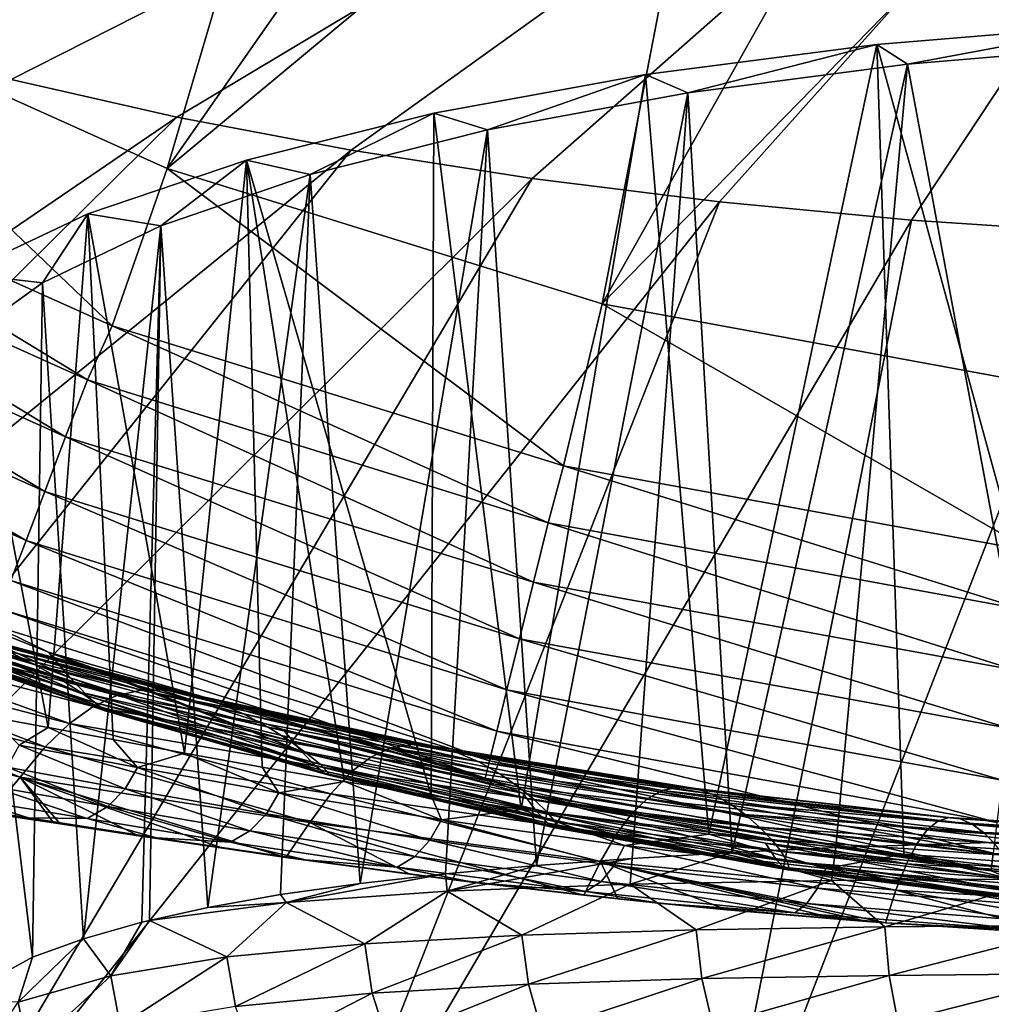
# Model space of a CAD drawing. Header units: metres. Extents: x -90 to 304, y -90 to 74.
# Tile 384 of 570: x 235.47 to 238.43, y 19 to 22. Entities that reach past the tile are written whole.
import ezdxf

# ---------------------------------------------------------------- set-up
doc = ezdxf.new("R2010")
doc.units = ezdxf.units.M
doc.layers.add('solid_21662050_350', color=7, linetype='CONTINUOUS')

msp = doc.modelspace()

# ---------------------------------------------------------------- linework, layer by layer
at = {"layer": 'solid_21662050_350'}
for points in [[(234.968094, 21.946051, 191.984634), (240, 24.126535, 186.507858), (234.521347, 22.085938, 191.596085)], [(235.445862, 21.81847, 192.339005), (240, 24.126535, 186.507858), (234.968094, 21.946051, 191.984634)], [(235.951691, 21.703979, 192.657013), (240, 24.126535, 186.507858), (235.445862, 21.81847, 192.339005)], [(236.482498, 21.603287, 192.936691), (240, 24.126535, 186.507858), (235.951691, 21.703979, 192.657013)], [(237.034973, 21.51701, 193.176346), (240, 24.126535, 186.507858), (236.482498, 21.603287, 192.936691)], [(237.605743, 21.445683, 193.374451), (240, 24.126535, 186.507858), (237.034973, 21.51701, 193.176346)], [(238.191269, 21.389746, 193.529831), (240, 24.126535, 186.507858), (237.605743, 21.445683, 193.374451)], [(238.787949, 21.349541, 193.641495), (240, 24.126535, 186.507858), (238.191269, 21.389746, 193.529831)], [(236.442825, 23.315584, -26.917501), (235.922043, 21.547314, 8.134833), (234.655655, 22.11727, 8.134833)], [(236.442825, 23.315584, -26.917501), (237.013977, 23.109955, -26.917501), (235.922043, 21.547314, 8.134833)], [(237.013977, 23.109955, -26.917501), (237.596909, 22.940596, -26.917501), (235.922043, 21.547314, 8.134833)], [(237.596909, 22.940596, -26.917501), (237.247894, 21.134167, 8.134833), (235.922043, 21.547314, 8.134833)], [(237.596909, 22.940596, -26.917501), (238.189331, 22.808172, -26.917501), (237.247894, 21.134167, 8.134833)], [(238.189331, 22.808172, -26.917501), (238.78891, 22.713211, -26.917501), (237.247894, 21.134167, 8.134833)], [(238.78891, 22.713211, -26.917501), (238.613831, 20.883848, 8.134833), (237.247894, 21.134167, 8.134833)], [(234.655655, 22.11727, 8.134833), (235.753845, 21.06699, 8.134833), (234.444061, 21.653379, 8.134833)], [(234.655655, 22.11727, 8.134833), (235.922043, 21.547314, 8.134833), (235.753845, 21.06699, 8.134833)], [(238.833466, 21.987143, 98.244637), (238.085144, 21.925215, 98.470299), (238.775696, 19.411503, 97.331879)], [(238.179062, 21.865438, 98.688126), (238.085144, 21.925215, 98.470299), (238.833466, 21.987143, 98.244637)], [(238.179062, 21.865438, 98.688126), (238.833466, 21.987143, 98.244637), (238.890335, 21.92469, 98.472214)], [(238.085144, 21.925215, 98.470299), (237.380219, 21.834047, 98.802521), (237.57341, 19.51778, 97.854378)], [(237.509842, 21.778263, 99.005791), (237.380219, 21.834047, 98.802521), (238.085144, 21.925215, 98.470299)], [(237.509842, 21.778263, 99.005791), (238.085144, 21.925215, 98.470299), (238.179062, 21.865438, 98.688126)], [(238.085144, 21.925215, 98.470299), (237.57341, 19.51778, 97.854378), (238.168396, 19.45653, 97.547279)], [(238.085144, 21.925215, 98.470299), (238.168396, 19.45653, 97.547279), (238.775696, 19.411503, 97.331879)], [(238.179062, 21.865438, 98.688126), (238.890335, 21.92469, 98.472214), (238.619873, 19.498159, 97.748863)], [(237.509842, 21.778263, 99.005791), (238.179062, 21.865438, 98.688126), (237.644638, 19.461748, 98.163071)], [(238.179062, 21.865438, 98.688126), (237.960831, 19.476559, 98.000816), (237.644638, 19.461748, 98.163071)], [(238.179062, 21.865438, 98.688126), (238.619873, 19.498159, 97.748863), (237.960831, 19.476559, 98.000816)], [(237.380219, 21.834047, 98.802521), (236.734772, 21.715673, 99.233879), (237.001404, 19.593168, 98.255173)], [(236.898178, 21.665165, 99.417923), (236.734772, 21.715673, 99.233879), (237.380219, 21.834047, 98.802521)], [(236.898178, 21.665165, 99.417923), (237.380219, 21.834047, 98.802521), (237.509842, 21.778263, 99.005791)], [(237.380219, 21.834047, 98.802521), (237.001404, 19.593168, 98.255173), (237.57341, 19.51778, 97.854378)], [(235.951691, 21.703979, 192.657013), (235.445862, 21.81847, 192.339005), (231.847656, 18.905067, 198.677185)], [(236.898178, 21.665165, 99.417923), (237.509842, 21.778263, 99.005791), (237.047653, 19.422461, 98.556557)], [(237.509842, 21.778263, 99.005791), (237.339645, 19.443844, 98.348633), (237.047653, 19.422461, 98.556557)], [(237.509842, 21.778263, 99.005791), (237.644638, 19.461748, 98.163071), (237.339645, 19.443844, 98.348633)], [(235.951691, 21.703979, 192.657013), (231.847656, 18.905067, 198.677185), (232.915543, 18.701227, 199.243378)], [(236.482498, 21.603287, 192.936691), (235.951691, 21.703979, 192.657013), (232.915543, 18.701227, 199.243378)], [(236.734772, 21.715673, 99.233879), (236.163574, 21.572739, 99.75473), (236.726776, 19.634996, 98.491676)], [(236.358246, 21.528736, 99.915077), (236.163574, 21.572739, 99.75473), (236.734772, 21.715673, 99.233879)], [(236.358246, 21.528736, 99.915077), (236.734772, 21.715673, 99.233879), (236.898178, 21.665165, 99.417923)], [(236.734772, 21.715673, 99.233879), (236.726776, 19.634996, 98.491676), (237.001404, 19.593168, 98.255173)], [(235.678543, 20.902775, 8.151209), (234.336502, 21.506258, 8.151209), (234.444061, 21.653379, 8.134833)], [(235.678543, 20.902775, 8.151209), (234.444061, 21.653379, 8.134833), (235.753845, 21.06699, 8.134833)], [(236.358246, 21.528736, 99.915077), (236.898178, 21.665165, 99.417923), (236.510071, 19.367554, 99.034515)], [(236.898178, 21.665165, 99.417923), (236.770538, 19.397165, 98.785652), (236.510071, 19.367554, 99.034515)], [(236.898178, 21.665165, 99.417923), (237.047653, 19.422461, 98.556557), (236.770538, 19.397165, 98.785652)], [(236.482498, 21.603287, 192.936691), (232.915543, 18.701227, 199.243378), (234.027557, 18.52655, 199.728561)], [(237.034973, 21.51701, 193.176346), (236.482498, 21.603287, 192.936691), (234.027557, 18.52655, 199.728561)], [(236.163574, 21.572739, 99.75473), (235.679871, 21.408484, 100.353279), (235.975204, 19.765051, 99.336189)], [(235.902649, 21.372133, 100.485741), (235.679871, 21.408484, 100.353279), (236.163574, 21.572739, 99.75473)], [(235.902649, 21.372133, 100.485741), (236.163574, 21.572739, 99.75473), (236.358246, 21.528736, 99.915077)], [(236.163574, 21.572739, 99.75473), (235.975204, 19.765051, 99.336189), (236.211121, 19.722166, 99.033791)], [(236.163574, 21.572739, 99.75473), (236.211121, 19.722166, 99.033791), (236.462463, 19.678391, 98.751694)], [(236.163574, 21.572739, 99.75473), (236.462463, 19.678391, 98.751694), (236.726776, 19.634996, 98.491676)], [(235.922043, 21.547314, 8.134833), (237.130524, 20.640751, 8.134833), (235.753845, 21.06699, 8.134833)], [(235.902649, 21.372133, 100.485741), (236.358246, 21.528736, 99.915077), (236.0457, 19.293816, 99.584869)], [(235.922043, 21.547314, 8.134833), (237.247894, 21.134167, 8.134833), (237.130524, 20.640751, 8.134833)], [(236.358246, 21.528736, 99.915077), (236.267929, 19.333233, 99.301529), (236.0457, 19.293816, 99.584869)], [(236.358246, 21.528736, 99.915077), (236.510071, 19.367554, 99.034515), (236.267929, 19.333233, 99.301529)], [(237.034973, 21.51701, 193.176346), (234.027557, 18.52655, 199.728561), (235.176788, 18.382124, 200.129715)], [(235.612335, 20.729338, 8.204169), (234.249512, 21.342251, 8.204169), (234.336502, 21.506258, 8.151209)], [(235.612335, 20.729338, 8.204169), (234.336502, 21.506258, 8.151209), (235.678543, 20.902775, 8.151209)], [(237.605743, 21.445683, 193.374451), (237.034973, 21.51701, 193.176346), (235.176788, 18.382124, 200.129715)], [(237.605743, 21.445683, 193.374451), (235.176788, 18.382124, 200.129715), (236.356049, 18.268848, 200.444351)], [(238.191269, 21.389746, 193.529831), (237.605743, 21.445683, 193.374451), (236.356049, 18.268848, 200.444351)], [(235.679871, 21.408484, 100.353279), (235.294891, 21.226646, 101.015892), (235.558838, 19.843107, 99.992172)], [(235.542038, 21.198984, 101.116692), (235.294891, 21.226646, 101.015892), (235.679871, 21.408484, 100.353279)], [(235.542038, 21.198984, 101.116692), (235.679871, 21.408484, 100.353279), (235.902649, 21.372133, 100.485741)], [(235.679871, 21.408484, 100.353279), (235.558838, 19.843107, 99.992172), (235.75705, 19.805794, 99.656593)], [(235.679871, 21.408484, 100.353279), (235.75705, 19.805794, 99.656593), (235.975204, 19.765051, 99.336189)], [(238.191269, 21.389746, 193.529831), (236.356049, 18.268848, 200.444351), (237.558014, 18.187429, 200.670502)], [(238.787949, 21.349541, 193.641495), (238.191269, 21.389746, 193.529831), (237.558014, 18.187429, 200.670502)], [(235.542038, 21.198984, 101.116692), (235.902649, 21.372133, 100.485741), (235.666321, 19.198526, 100.192467)], [(235.902649, 21.372133, 100.485741), (235.844772, 19.248983, 99.88253), (235.666321, 19.198526, 100.192467)], [(235.902649, 21.372133, 100.485741), (235.868149, 19.254768, 99.845428), (235.844772, 19.248983, 99.88253)], [(235.902649, 21.372133, 100.485741), (236.0457, 19.293816, 99.584869), (235.868149, 19.254768, 99.845428)], [(238.787949, 21.349541, 193.641495), (237.558014, 18.187429, 200.670502), (238.775192, 18.138374, 200.806763)], [(235.548569, 20.562342, 8.296158), (234.165741, 21.184338, 8.296158), (234.249512, 21.342251, 8.204169)], [(235.548569, 20.562342, 8.296158), (234.249512, 21.342251, 8.204169), (235.612335, 20.729338, 8.204169)], [(235.284821, 21.013298, 101.793335), (235.294891, 21.226646, 101.015892), (235.542038, 21.198984, 101.116692)], [(235.294891, 21.226646, 101.015892), (235.382324, 19.875771, 100.339798), (235.558838, 19.843107, 99.992172)], [(235.284821, 21.013298, 101.793335), (235.542038, 21.198984, 101.116692), (235.511292, 19.142267, 100.512573)], [(235.542038, 21.198984, 101.116692), (235.666321, 19.198526, 100.192467), (235.511292, 19.142267, 100.512573)], [(235.491592, 20.413063, 8.425043), (234.090881, 21.043173, 8.425043), (234.165741, 21.184338, 8.296158)], [(235.491592, 20.413063, 8.425043), (234.165741, 21.184338, 8.296158), (235.548569, 20.562342, 8.296158)], [(237.247894, 21.134167, 8.134833), (238.558701, 20.38044, 8.134833), (237.130524, 20.640751, 8.134833)], [(237.247894, 21.134167, 8.134833), (238.613831, 20.883848, 8.134833), (238.558701, 20.38044, 8.134833)], [(237.083908, 20.466616, 8.151209), (235.678543, 20.902775, 8.151209), (235.753845, 21.06699, 8.134833)], [(237.083908, 20.466616, 8.151209), (235.753845, 21.06699, 8.134833), (237.130524, 20.640751, 8.134833)], [(235.445221, 20.2915, 8.583852), (234.090881, 21.043173, 8.425043), (235.491592, 20.413063, 8.425043)], [(235.284821, 21.013298, 101.793335), (235.511292, 19.142267, 100.512573), (235.2742, 19.012121, 101.175255)], [(237.039276, 20.286411, 8.204169), (235.612335, 20.729338, 8.204169), (235.678543, 20.902775, 8.151209)], [(237.039276, 20.286411, 8.204169), (235.678543, 20.902775, 8.151209), (237.083908, 20.466616, 8.151209)], [(236.996307, 20.1129, 8.296158), (235.548569, 20.562342, 8.296158), (235.612335, 20.729338, 8.204169)], [(236.996307, 20.1129, 8.296158), (235.612335, 20.729338, 8.204169), (237.039276, 20.286411, 8.204169)], [(238.531433, 20.202194, 8.151209), (237.083908, 20.466616, 8.151209), (237.130524, 20.640751, 8.134833)], [(238.531433, 20.202194, 8.151209), (237.130524, 20.640751, 8.134833), (238.558701, 20.38044, 8.134833)], [(236.957901, 19.9578, 8.425043), (235.491592, 20.413063, 8.425043), (235.548569, 20.562342, 8.296158)], [(236.957901, 19.9578, 8.425043), (235.548569, 20.562342, 8.296158), (236.996307, 20.1129, 8.296158)], [(238.508881, 20.017923, 8.204169), (237.039276, 20.286411, 8.204169), (237.083908, 20.466616, 8.151209)], [(238.508881, 20.017923, 8.204169), (237.083908, 20.466616, 8.151209), (238.531433, 20.202194, 8.151209)], [(236.926651, 19.831503, 8.583852), (235.445221, 20.2915, 8.583852), (235.491592, 20.413063, 8.425043)], [(236.926651, 19.831503, 8.583852), (235.491592, 20.413063, 8.425043), (236.957901, 19.9578, 8.425043)], [(234.858673, 20.349985, 9.125804), (235.560043, 20.072575, 9.126214), (235.626129, 19.994043, 16.070679)], [(234.936737, 20.256451, 16.174911), (234.858673, 20.349985, 9.125804), (235.626129, 19.994043, 16.070679)], [(235.392532, 20.153486, 8.947236), (235.560043, 20.072575, 9.126214), (234.858673, 20.349985, 9.125804)], [(234.816681, 20.263575, 62.256886), (235.519196, 20.034054, 61.612759), (235.434189, 20.076385, 66.18718)], [(234.816681, 20.263575, 62.256886), (234.904236, 20.217306, 57.393398), (235.519196, 20.034054, 61.612759)], [(236.904236, 19.740879, 8.761939), (235.411957, 20.204273, 8.761939), (235.445221, 20.2915, 8.583852)], [(236.904236, 19.740879, 8.761939), (235.445221, 20.2915, 8.583852), (236.926651, 19.831503, 8.583852)], [(238.487167, 19.840492, 8.296158), (236.996307, 20.1129, 8.296158), (237.039276, 20.286411, 8.204169)], [(238.487167, 19.840492, 8.296158), (237.039276, 20.286411, 8.204169), (238.508881, 20.017923, 8.204169)], [(234.936737, 20.256451, 16.174911), (235.626129, 19.994043, 16.070679), (235.678497, 19.939463, 22.703989)], [(234.999146, 20.189026, 22.903961), (234.936737, 20.256451, 16.174911), (235.678497, 19.939463, 22.703989)], [(234.904236, 20.217306, 57.393398), (235.594727, 19.990814, 56.788116), (235.519196, 20.034054, 61.612759)], [(234.904236, 20.217306, 57.393398), (234.976929, 20.175463, 52.276276), (235.594727, 19.990814, 56.788116)], [(235.411957, 20.204273, 8.761939), (236.891144, 19.688105, 8.947236), (235.392532, 20.153486, 8.947236)], [(236.904236, 19.740879, 8.761939), (236.891144, 19.688105, 8.947236), (235.411957, 20.204273, 8.761939)], [(234.976929, 20.175463, 52.276276), (235.657257, 19.950867, 51.717182), (235.594727, 19.990814, 56.788116)], [(234.976929, 20.175463, 52.276276), (235.030487, 20.142914, 46.909908), (235.657257, 19.950867, 51.717182)], [(234.999146, 20.189026, 22.903961), (235.678497, 19.939463, 22.703989), (235.714798, 19.906549, 29.032614)], [(235.042679, 20.145704, 29.320248), (234.999146, 20.189026, 22.903961), (235.714798, 19.906549, 29.032614)], [(235.696075, 19.906694, 88.369606), (234.89769, 20.117016, 88.672379), (234.982132, 20.149185, 85.465347)], [(235.768402, 19.940464, 85.174461), (234.982132, 20.149185, 85.465347), (235.067947, 20.163525, 82.063179)], [(235.768402, 19.940464, 85.174461), (235.696075, 19.906694, 88.369606), (234.982132, 20.149185, 85.465347)], [(235.030487, 20.142914, 46.909908), (235.703262, 19.91851, 46.405334), (235.657257, 19.950867, 51.717182)], [(235.030487, 20.142914, 46.909908), (235.060669, 20.124527, 41.298679), (235.703262, 19.91851, 46.405334)], [(235.042679, 20.145704, 29.320248), (235.714798, 19.906549, 29.032614), (235.732513, 19.893333, 35.074635)], [(235.064194, 20.124722, 35.442593), (235.042679, 20.145704, 29.320248), (235.732513, 19.893333, 35.074635)], [(235.842148, 19.95702, 81.783936), (235.067947, 20.163525, 82.063179), (235.156891, 20.161089, 78.446472)], [(235.842148, 19.95702, 81.783936), (235.768402, 19.940464, 85.174461), (235.067947, 20.163525, 82.063179)], [(235.918732, 19.95739, 78.178108), (235.156891, 20.161089, 78.446472), (235.249573, 20.143503, 74.599068)], [(235.918732, 19.95739, 78.178108), (235.842148, 19.95702, 81.783936), (235.156891, 20.161089, 78.446472)], [(235.998367, 19.94319, 74.341156), (235.249573, 20.143503, 74.599068), (235.343155, 20.114069, 70.51429)], [(235.998367, 19.94319, 74.341156), (235.918732, 19.95739, 78.178108), (235.249573, 20.143503, 74.599068)], [(235.392532, 20.153486, 8.947236), (236.891144, 19.688105, 8.947236), (235.560043, 20.072575, 9.126214)], [(235.623795, 19.854681, 91.389275), (234.812866, 20.065964, 91.70369), (234.89769, 20.117016, 88.672379)], [(235.696075, 19.906694, 88.369606), (235.623795, 19.854681, 91.389275), (234.89769, 20.117016, 88.672379)], [(235.060669, 20.124527, 41.298679), (235.064194, 20.124722, 35.442593), (235.729172, 19.898045, 40.857948)], [(235.060669, 20.124527, 41.298679), (235.729172, 19.898045, 40.857948), (235.703262, 19.91851, 46.405334)], [(235.064194, 20.124722, 35.442593), (235.732513, 19.893333, 35.074635), (235.729172, 19.898045, 40.857948)], [(236.078613, 19.917421, 70.26693), (235.343155, 20.114069, 70.51429), (235.434189, 20.076385, 66.18718)], [(236.078613, 19.917421, 70.26693), (235.998367, 19.94319, 74.341156), (235.343155, 20.114069, 70.51429)], [(238.467758, 19.681892, 8.425043), (236.957901, 19.9578, 8.425043), (236.996307, 20.1129, 8.296158)], [(238.467758, 19.681892, 8.425043), (236.996307, 20.1129, 8.296158), (238.487167, 19.840492, 8.296158)], [(235.55011, 19.783403, 94.25325), (234.725876, 19.994984, 94.578476), (234.812866, 20.065964, 91.70369)], [(235.623795, 19.854681, 91.389275), (235.55011, 19.783403, 94.25325), (234.812866, 20.065964, 91.70369)], [(236.156586, 19.883286, 65.950668), (235.434189, 20.076385, 66.18718), (235.519196, 20.034054, 61.612759)], [(236.156586, 19.883286, 65.950668), (236.078613, 19.917421, 70.26693), (235.434189, 20.076385, 66.18718)], [(236.330811, 19.770624, 16.034306), (235.626129, 19.994043, 16.070679), (235.560043, 20.072575, 9.126214)], [(235.709518, 20.019489, 9.126308), (236.330811, 19.770624, 16.034306), (235.560043, 20.072575, 9.126214)], [(236.891144, 19.688105, 8.947236), (235.709518, 20.019489, 9.126308), (235.560043, 20.072575, 9.126214)], [(236.229401, 19.843987, 61.387611), (235.519196, 20.034054, 61.612759), (235.594727, 19.990814, 56.788116)], [(236.229401, 19.843987, 61.387611), (236.156586, 19.883286, 65.950668), (235.519196, 20.034054, 61.612759)], [(235.473587, 19.691904, 96.978233), (234.634827, 19.903131, 97.312737), (234.725876, 19.994984, 94.578476)], [(235.55011, 19.783403, 94.25325), (235.473587, 19.691904, 96.978233), (234.725876, 19.994984, 94.578476)], [(236.373154, 19.727142, 22.633539), (235.678497, 19.939463, 22.703989), (235.626129, 19.994043, 16.070679)], [(236.330811, 19.770624, 16.034306), (236.373154, 19.727142, 22.633539), (235.626129, 19.994043, 16.070679)], [(235.709518, 20.019489, 9.126308), (236.275146, 19.836935, 9.12668), (236.330811, 19.770624, 16.034306)], [(236.891144, 19.688105, 8.947236), (236.275146, 19.836935, 9.12668), (235.709518, 20.019489, 9.126308)], [(236.294174, 19.802887, 56.5755), (235.594727, 19.990814, 56.788116), (235.657257, 19.950867, 51.717182)], [(236.294174, 19.802887, 56.5755), (236.229401, 19.843987, 61.387611), (235.594727, 19.990814, 56.788116)], [(236.347992, 19.763821, 51.519333), (235.657257, 19.950867, 51.717182), (235.703262, 19.91851, 46.405334)], [(236.347992, 19.763821, 51.519333), (236.294174, 19.802887, 56.5755), (235.657257, 19.950867, 51.717182)], [(236.401993, 19.703543, 28.930393), (235.714798, 19.906549, 29.032614), (235.678497, 19.939463, 22.703989)], [(236.373154, 19.727142, 22.633539), (236.401993, 19.703543, 28.930393), (235.678497, 19.939463, 22.703989)], [(236.543228, 19.752708, 86.645233), (235.696075, 19.906694, 88.369606), (235.768402, 19.940464, 85.174461)], [(236.605286, 19.780693, 83.251228), (235.768402, 19.940464, 85.174461), (235.842148, 19.95702, 81.783936)], [(236.605286, 19.780693, 83.251228), (236.543228, 19.752708, 86.645233), (235.768402, 19.940464, 85.174461)], [(236.669388, 19.791327, 79.636444), (235.842148, 19.95702, 81.783936), (235.918732, 19.95739, 78.178108)], [(236.669388, 19.791327, 79.636444), (236.605286, 19.780693, 83.251228), (235.842148, 19.95702, 81.783936)], [(236.736404, 19.785889, 75.779724), (235.918732, 19.95739, 78.178108), (235.998367, 19.94319, 74.341156)], [(236.736404, 19.785889, 75.779724), (236.669388, 19.791327, 79.636444), (235.918732, 19.95739, 78.178108)], [(236.804871, 19.76696, 71.670868), (235.998367, 19.94319, 74.341156), (236.078613, 19.917421, 70.26693)], [(236.804871, 19.76696, 71.670868), (236.736404, 19.785889, 75.779724), (235.998367, 19.94319, 74.341156)], [(238.451965, 19.55275, 8.583852), (236.926651, 19.831503, 8.583852), (236.957901, 19.9578, 8.425043)], [(238.451965, 19.55275, 8.583852), (236.957901, 19.9578, 8.425043), (238.467758, 19.681892, 8.425043)], [(235.473587, 19.691904, 96.978233), (235.382095, 19.582195, 99.571823), (234.634827, 19.903131, 97.312737)], [(236.481995, 19.706251, 89.841034), (235.623795, 19.854681, 91.389275), (235.696075, 19.906694, 88.369606)], [(236.543228, 19.752708, 86.645233), (236.481995, 19.706251, 89.841034), (235.696075, 19.906694, 88.369606)], [(236.387909, 19.730707, 46.225422), (235.703262, 19.91851, 46.405334), (235.729172, 19.898045, 40.857948)], [(236.387909, 19.730707, 46.225422), (236.347992, 19.763821, 51.519333), (235.703262, 19.91851, 46.405334)], [(236.415283, 19.697651, 34.942993), (235.732513, 19.893333, 35.074635), (235.714798, 19.906549, 29.032614)], [(236.401993, 19.703543, 28.930393), (236.415283, 19.697651, 34.942993), (235.714798, 19.906549, 29.032614)], [(236.872253, 19.73772, 67.304741), (236.078613, 19.917421, 70.26693), (236.156586, 19.883286, 65.950668)], [(236.872253, 19.73772, 67.304741), (236.804871, 19.76696, 71.670868), (236.078613, 19.917421, 70.26693)], [(235.470917, 19.788492, 100.114853), (235.558838, 19.843107, 99.992172), (235.382324, 19.875771, 100.339798)], [(236.411011, 19.707464, 40.700066), (235.729172, 19.898045, 40.857948), (235.732513, 19.893333, 35.074635)], [(236.411011, 19.707464, 40.700066), (236.387909, 19.730707, 46.225422), (235.729172, 19.898045, 40.857948)], [(236.415283, 19.697651, 34.942993), (236.411011, 19.707464, 40.700066), (235.732513, 19.893333, 35.074635)], [(236.936035, 19.701355, 62.676262), (236.156586, 19.883286, 65.950668), (236.229401, 19.843987, 61.387611)], [(236.936035, 19.701355, 62.676262), (236.872253, 19.73772, 67.304741), (236.156586, 19.883286, 65.950668)], [(235.470917, 19.788492, 100.114853), (235.831757, 19.721197, 99.501587), (235.558838, 19.843107, 99.992172)], [(236.42041, 19.640205, 92.861191), (235.55011, 19.783403, 94.25325), (235.623795, 19.854681, 91.389275)], [(235.831757, 19.721197, 99.501587), (235.75705, 19.805794, 99.656593), (235.558838, 19.843107, 99.992172)], [(236.481995, 19.706251, 89.841034), (236.42041, 19.640205, 92.861191), (235.623795, 19.854681, 91.389275)], [(236.993622, 19.661123, 57.781593), (236.229401, 19.843987, 61.387611), (236.294174, 19.802887, 56.5755)], [(236.993622, 19.661123, 57.781593), (236.936035, 19.701355, 62.676262), (236.229401, 19.843987, 61.387611)], [(237.005951, 19.642254, 9.127169), (236.330811, 19.770624, 16.034306), (236.275146, 19.836935, 9.12668)], [(236.891144, 19.688105, 8.947236), (237.005951, 19.642254, 9.127169), (236.275146, 19.836935, 9.12668)], [(238.440628, 19.460083, 8.761939), (236.904236, 19.740879, 8.761939), (236.926651, 19.831503, 8.583852)], [(238.440628, 19.460083, 8.761939), (236.926651, 19.831503, 8.583852), (238.451965, 19.55275, 8.583852)], [(235.433945, 19.721943, 100.100525), (235.794037, 19.656244, 99.48262), (235.470917, 19.788492, 100.114853)], [(235.794037, 19.656244, 99.48262), (235.831757, 19.721197, 99.501587), (235.470917, 19.788492, 100.114853)], [(236.357254, 19.553476, 95.726929), (235.473587, 19.691904, 96.978233), (235.55011, 19.783403, 94.25325)], [(236.42041, 19.640205, 92.861191), (236.357254, 19.553476, 95.726929), (235.55011, 19.783403, 94.25325)], [(235.831757, 19.721197, 99.501587), (235.975204, 19.765051, 99.336189), (235.75705, 19.805794, 99.656593)], [(237.04248, 19.620811, 52.625217), (236.294174, 19.802887, 56.5755), (236.347992, 19.763821, 51.519333)], [(237.04248, 19.620811, 52.625217), (236.993622, 19.661123, 57.781593), (236.294174, 19.802887, 56.5755)], [(237.431564, 19.650812, 82.57473), (236.605286, 19.780693, 83.251228), (236.669388, 19.791327, 79.636444)], [(237.48085, 19.66118, 78.97226), (236.669388, 19.791327, 79.636444), (236.736404, 19.785889, 75.779724)], [(237.48085, 19.66118, 78.97226), (237.431564, 19.650812, 82.57473), (236.669388, 19.791327, 79.636444)], [(237.532318, 19.656441, 75.130119), (236.736404, 19.785889, 75.779724), (236.804871, 19.76696, 71.670868)], [(237.532318, 19.656441, 75.130119), (237.48085, 19.66118, 78.97226), (236.736404, 19.785889, 75.779724)], [(235.831757, 19.721197, 99.501587), (236.262039, 19.643438, 98.935753), (235.975204, 19.765051, 99.336189)], [(236.262039, 19.643438, 98.935753), (236.211121, 19.722166, 99.033791), (235.975204, 19.765051, 99.336189)], [(237.049362, 19.585663, 16.241724), (236.373154, 19.727142, 22.633539), (236.330811, 19.770624, 16.034306)], [(237.005951, 19.642254, 9.127169), (237.049362, 19.585663, 16.241724), (236.330811, 19.770624, 16.034306)], [(237.080002, 19.584412, 47.21497), (236.347992, 19.763821, 51.519333), (236.387909, 19.730707, 46.225422)], [(237.080002, 19.584412, 47.21497), (237.04248, 19.620811, 52.625217), (236.347992, 19.763821, 51.519333)], [(237.337372, 19.57971, 89.141884), (236.481995, 19.706251, 89.841034), (236.543228, 19.752708, 86.645233)], [(237.384003, 19.624012, 85.957184), (236.543228, 19.752708, 86.645233), (236.605286, 19.780693, 83.251228)], [(237.384003, 19.624012, 85.957184), (237.337372, 19.57971, 89.141884), (236.543228, 19.752708, 86.645233)], [(237.431564, 19.650812, 82.57473), (237.384003, 19.624012, 85.957184), (236.605286, 19.780693, 83.251228)], [(237.584595, 19.639069, 71.040253), (236.804871, 19.76696, 71.670868), (236.872253, 19.73772, 67.304741)], [(237.584595, 19.639069, 71.040253), (237.532318, 19.656441, 75.130119), (236.804871, 19.76696, 71.670868)], [(237.082352, 19.551504, 23.028332), (236.401993, 19.703543, 28.930393), (236.373154, 19.727142, 22.633539)], [(237.049362, 19.585663, 16.241724), (237.082352, 19.551504, 23.028332), (236.373154, 19.727142, 22.633539)], [(237.103607, 19.555916, 41.558701), (236.387909, 19.730707, 46.225422), (236.411011, 19.707464, 40.700066)], [(237.103607, 19.555916, 41.558701), (237.080002, 19.584412, 47.21497), (236.387909, 19.730707, 46.225422)], [(237.635864, 19.611872, 66.697853), (236.872253, 19.73772, 67.304741), (236.936035, 19.701355, 62.676262)], [(237.635864, 19.611872, 66.697853), (237.584595, 19.639069, 71.040253), (236.872253, 19.73772, 67.304741)], [(236.904236, 19.740879, 8.761939), (238.434021, 19.406115, 8.947236), (236.891144, 19.688105, 8.947236)], [(238.440628, 19.460083, 8.761939), (238.434021, 19.406115, 8.947236), (236.904236, 19.740879, 8.761939)], [(235.380142, 19.665026, 100.076683), (235.741165, 19.601616, 99.452232), (235.433945, 19.721943, 100.100525)], [(235.741165, 19.601616, 99.452232), (235.794037, 19.656244, 99.48262), (235.433945, 19.721943, 100.100525)], [(235.794037, 19.656244, 99.48262), (236.224854, 19.580004, 98.911377), (235.831757, 19.721197, 99.501587)], [(236.224854, 19.580004, 98.911377), (236.262039, 19.643438, 98.935753), (235.831757, 19.721197, 99.501587)], [(236.262039, 19.643438, 98.935753), (236.462463, 19.678391, 98.751694), (236.211121, 19.722166, 99.033791)], [(237.103546, 19.53686, 29.493637), (236.415283, 19.697651, 34.942993), (236.401993, 19.703543, 28.930393)], [(237.082352, 19.551504, 23.028332), (237.103546, 19.53686, 29.493637), (236.401993, 19.703543, 28.930393)], [(237.111206, 19.539139, 35.659489), (236.411011, 19.707464, 40.700066), (236.415283, 19.697651, 34.942993)], [(237.111206, 19.539139, 35.659489), (237.103607, 19.555916, 41.558701), (236.411011, 19.707464, 40.700066)], [(237.103546, 19.53686, 29.493637), (237.111206, 19.539139, 35.659489), (236.415283, 19.697651, 34.942993)], [(237.290802, 19.516844, 92.15107), (236.42041, 19.640205, 92.861191), (236.481995, 19.706251, 89.841034)], [(237.337372, 19.57971, 89.141884), (237.290802, 19.516844, 92.15107), (236.481995, 19.706251, 89.841034)], [(237.684265, 19.577646, 62.098133), (236.936035, 19.701355, 62.676262), (236.993622, 19.661123, 57.781593)], [(237.684265, 19.577646, 62.098133), (237.635864, 19.611872, 66.697853), (236.936035, 19.701355, 62.676262)], [(235.380142, 19.665026, 100.076683), (235.313797, 19.625511, 100.044998), (235.677521, 19.564896, 99.412636)], [(235.380142, 19.665026, 100.076683), (235.677521, 19.564896, 99.412636), (235.741165, 19.601616, 99.452232)], [(235.575439, 19.552542, 99.280998), (235.382095, 19.582195, 99.571823), (235.473587, 19.691904, 96.978233)], [(235.595947, 19.549389, 99.252106), (235.575439, 19.552542, 99.280998), (235.473587, 19.691904, 96.978233)], [(235.834488, 19.512922, 98.939316), (235.595947, 19.549389, 99.252106), (235.473587, 19.691904, 96.978233)], [(236.091827, 19.474539, 98.643295), (235.834488, 19.512922, 98.939316), (235.473587, 19.691904, 96.978233)], [(236.2836, 19.446917, 98.446037), (236.091827, 19.474539, 98.643295), (235.473587, 19.691904, 96.978233)], [(236.357254, 19.553476, 95.726929), (236.2836, 19.446917, 98.446037), (235.473587, 19.691904, 96.978233)], [(236.262039, 19.643438, 98.935753), (236.758362, 19.561777, 98.426949), (236.462463, 19.678391, 98.751694)], [(236.758362, 19.561777, 98.426949), (236.726776, 19.634996, 98.491676), (236.462463, 19.678391, 98.751694)], [(236.891144, 19.688105, 8.947236), (238.434021, 19.406115, 8.947236), (237.005951, 19.642254, 9.127169)], [(235.741165, 19.601616, 99.452232), (236.174377, 19.527519, 98.873947), (235.794037, 19.656244, 99.48262)], [(236.174377, 19.527519, 98.873947), (236.224854, 19.580004, 98.911377), (235.794037, 19.656244, 99.48262)], [(236.224854, 19.580004, 98.911377), (236.723251, 19.499714, 98.396667), (236.262039, 19.643438, 98.935753)], [(236.723251, 19.499714, 98.396667), (236.758362, 19.561777, 98.426949), (236.262039, 19.643438, 98.935753)], [(237.2435, 19.434351, 95.006371), (236.357254, 19.553476, 95.726929), (236.42041, 19.640205, 92.861191)], [(237.290802, 19.516844, 92.15107), (237.2435, 19.434351, 95.006371), (236.42041, 19.640205, 92.861191)], [(236.758362, 19.561777, 98.426949), (237.001404, 19.593168, 98.255173), (236.726776, 19.634996, 98.491676)], [(237.727936, 19.539314, 57.238194), (236.993622, 19.661123, 57.781593), (237.04248, 19.620811, 52.625217)], [(237.727936, 19.539314, 57.238194), (237.684265, 19.577646, 62.098133), (236.993622, 19.661123, 57.781593)], [(237.776428, 19.44319, 16.148148), (237.049362, 19.585663, 16.241724), (237.005951, 19.642254, 9.127169)], [(237.746063, 19.49025, 9.127632), (237.776428, 19.44319, 16.148148), (237.005951, 19.642254, 9.127169)], [(237.107529, 19.618746, 9.127235), (237.746063, 19.49025, 9.127632), (237.005951, 19.642254, 9.127169)], [(238.434021, 19.406115, 8.947236), (237.107529, 19.618746, 9.127235), (237.005951, 19.642254, 9.127169)], [(238.238892, 19.531319, 85.509697), (237.384003, 19.624012, 85.957184), (237.431564, 19.650812, 82.57473)], [(238.271332, 19.557747, 82.13517), (237.431564, 19.650812, 82.57473), (237.48085, 19.66118, 78.97226)], [(238.271332, 19.557747, 82.13517), (238.238892, 19.531319, 85.509697), (237.431564, 19.650812, 82.57473)], [(238.305054, 19.568346, 78.541023), (237.48085, 19.66118, 78.97226), (237.532318, 19.656441, 75.130119)], [(238.305054, 19.568346, 78.541023), (238.271332, 19.557747, 82.13517), (237.48085, 19.66118, 78.97226)], [(238.340195, 19.564466, 74.708801), (237.532318, 19.656441, 75.130119), (237.584595, 19.639069, 71.040253)], [(238.340195, 19.564466, 74.708801), (238.305054, 19.568346, 78.541023), (237.532318, 19.656441, 75.130119)], [(238.375809, 19.548452, 70.631615), (237.584595, 19.639069, 71.040253), (237.635864, 19.611872, 66.697853)], [(238.375809, 19.548452, 70.631615), (238.340195, 19.564466, 74.708801), (237.584595, 19.639069, 71.040253)], [(235.313797, 19.625511, 100.044998), (235.174835, 19.617987, 100.148705), (235.49942, 19.567764, 99.543686)], [(235.49942, 19.567764, 99.543686), (235.174835, 19.617987, 100.148705), (235.261734, 19.599026, 99.803337)], [(235.677521, 19.564896, 99.412636), (235.313797, 19.625511, 100.044998), (235.49942, 19.567764, 99.543686)], [(237.76503, 19.500324, 52.123833), (237.04248, 19.620811, 52.625217), (237.080002, 19.584412, 47.21497)], [(237.76503, 19.500324, 52.123833), (237.727936, 19.539314, 57.238194), (237.04248, 19.620811, 52.625217)], [(238.434021, 19.406115, 8.947236), (237.746063, 19.49025, 9.127632), (237.107529, 19.618746, 9.127235)], [(238.207184, 19.488026, 88.686691), (237.337372, 19.57971, 89.141884), (237.384003, 19.624012, 85.957184)], [(238.238892, 19.531319, 85.509697), (238.207184, 19.488026, 88.686691), (237.384003, 19.624012, 85.957184)], [(238.41066, 19.522844, 66.304848), (237.635864, 19.611872, 66.697853), (237.684265, 19.577646, 62.098133)], [(238.41066, 19.522844, 66.304848), (238.375809, 19.548452, 70.631615), (237.635864, 19.611872, 66.697853)], [(235.261734, 19.599026, 99.803337), (235.382095, 19.582195, 99.571823), (235.575439, 19.552542, 99.280998)], [(235.49942, 19.567764, 99.543686), (235.261734, 19.599026, 99.803337), (235.575439, 19.552542, 99.280998)], [(235.741165, 19.601616, 99.452232), (235.677521, 19.564896, 99.412636), (236.114944, 19.493389, 98.826309)], [(235.741165, 19.601616, 99.452232), (236.114944, 19.493389, 98.826309), (236.174377, 19.527519, 98.873947)], [(236.174377, 19.527519, 98.873947), (236.67688, 19.449154, 98.35199), (236.224854, 19.580004, 98.911377)], [(236.67688, 19.449154, 98.35199), (236.723251, 19.499714, 98.396667), (236.224854, 19.580004, 98.911377)], [(236.758362, 19.561777, 98.426949), (237.316345, 19.48288, 97.986031), (237.001404, 19.593168, 98.255173)], [(237.316345, 19.48288, 97.986031), (237.57341, 19.51778, 97.854378), (237.001404, 19.593168, 98.255173)], [(237.799561, 19.41687, 22.849073), (237.082352, 19.551504, 23.028332), (237.049362, 19.585663, 16.241724)], [(237.776428, 19.44319, 16.148148), (237.799561, 19.41687, 22.849073), (237.049362, 19.585663, 16.241724)], [(237.793671, 19.464279, 46.763309), (237.080002, 19.584412, 47.21497), (237.103607, 19.555916, 41.558701)], [(237.793671, 19.464279, 46.763309), (237.76503, 19.500324, 52.123833), (237.080002, 19.584412, 47.21497)], [(238.17572, 19.426836, 91.68824), (237.290802, 19.516844, 92.15107), (237.337372, 19.57971, 89.141884)], [(238.207184, 19.488026, 88.686691), (238.17572, 19.426836, 91.68824), (237.337372, 19.57971, 89.141884)], [(238.443558, 19.490187, 61.7239), (237.684265, 19.577646, 62.098133), (237.727936, 19.539314, 57.238194)], [(238.443558, 19.490187, 61.7239), (238.41066, 19.522844, 66.304848), (237.684265, 19.577646, 62.098133)], [(235.49942, 19.567764, 99.543686), (235.575439, 19.552542, 99.280998), (235.595947, 19.549389, 99.252106)], [(235.49942, 19.567764, 99.543686), (235.595947, 19.549389, 99.252106), (235.834488, 19.512922, 98.939316)], [(235.889603, 19.506432, 98.976212), (235.49942, 19.567764, 99.543686), (235.834488, 19.512922, 98.939316)], [(235.677521, 19.564896, 99.412636), (235.49942, 19.567764, 99.543686), (235.889603, 19.506432, 98.976212)], [(236.114944, 19.493389, 98.826309), (235.677521, 19.564896, 99.412636), (235.889603, 19.506432, 98.976212)], [(236.661499, 19.39562, 98.106148), (236.2836, 19.446917, 98.446037), (236.357254, 19.553476, 95.726929)], [(237.191849, 19.331879, 97.71846), (236.661499, 19.39562, 98.106148), (236.357254, 19.553476, 95.726929)], [(237.2435, 19.434351, 95.006371), (237.191849, 19.331879, 97.71846), (236.357254, 19.553476, 95.726929)], [(236.723251, 19.499714, 98.396667), (237.285049, 19.421989, 97.949768), (236.758362, 19.561777, 98.426949)], [(237.285049, 19.421989, 97.949768), (237.316345, 19.48288, 97.986031), (236.758362, 19.561777, 98.426949)], [(237.814011, 19.408453, 29.236387), (237.103546, 19.53686, 29.493637), (237.082352, 19.551504, 23.028332)], [(237.799561, 19.41687, 22.849073), (237.814011, 19.408453, 29.236387), (237.082352, 19.551504, 23.028332)], [(237.811981, 19.434776, 41.164875), (237.103607, 19.555916, 41.558701), (237.111206, 19.539139, 35.659489)], [(237.811981, 19.434776, 41.164875), (237.793671, 19.464279, 46.763309), (237.103607, 19.555916, 41.558701)], [(239.110519, 19.475443, 85.250687), (238.238892, 19.531319, 85.509697), (238.271332, 19.557747, 82.13517)], [(239.127136, 19.501808, 81.880859), (238.271332, 19.557747, 82.13517), (238.305054, 19.568346, 78.541023)], [(239.127136, 19.501808, 81.880859), (239.110519, 19.475443, 85.250687), (238.271332, 19.557747, 82.13517)], [(239.14444, 19.512695, 78.291595), (238.305054, 19.568346, 78.541023), (238.340195, 19.564466, 74.708801)], [(239.14444, 19.512695, 78.291595), (239.127136, 19.501808, 81.880859), (238.305054, 19.568346, 78.541023)], [(239.162445, 19.509464, 74.465256), (238.340195, 19.564466, 74.708801), (238.375809, 19.548452, 70.631615)], [(239.162445, 19.509464, 74.465256), (239.14444, 19.512695, 78.291595), (238.340195, 19.564466, 74.708801)], [(239.180664, 19.494362, 70.395508), (238.375809, 19.548452, 70.631615), (238.41066, 19.522844, 66.304848)], [(239.180664, 19.494362, 70.395508), (239.162445, 19.509464, 74.465256), (238.375809, 19.548452, 70.631615)], [(235.889603, 19.506432, 98.976212), (235.834488, 19.512922, 98.939316), (236.091827, 19.474539, 98.643295)], [(236.174377, 19.527519, 98.873947), (236.114944, 19.493389, 98.826309), (236.623322, 19.417343, 98.296425)], [(236.174377, 19.527519, 98.873947), (236.623322, 19.417343, 98.296425), (236.67688, 19.449154, 98.35199)], [(237.818558, 19.41526, 35.330864), (237.111206, 19.539139, 35.659489), (237.103546, 19.53686, 29.493637)], [(237.814011, 19.408453, 29.236387), (237.818558, 19.41526, 35.330864), (237.103546, 19.53686, 29.493637)], [(237.818558, 19.41526, 35.330864), (237.811981, 19.434776, 41.164875), (237.111206, 19.539139, 35.659489)], [(238.143951, 19.346714, 94.536079), (237.2435, 19.434351, 95.006371), (237.290802, 19.516844, 92.15107)], [(238.17572, 19.426836, 91.68824), (238.143951, 19.346714, 94.536079), (237.290802, 19.516844, 92.15107)], [(237.316345, 19.48288, 97.986031), (237.930496, 19.413404, 97.624878), (237.57341, 19.51778, 97.854378)], [(237.930496, 19.413404, 97.624878), (238.168396, 19.45653, 97.547279), (237.57341, 19.51778, 97.854378)], [(238.473297, 19.453171, 56.886597), (237.727936, 19.539314, 57.238194), (237.76503, 19.500324, 52.123833)], [(238.473297, 19.453171, 56.886597), (238.443558, 19.490187, 61.7239), (237.727936, 19.539314, 57.238194)], [(239.094345, 19.432587, 88.42308), (238.207184, 19.488026, 88.686691), (238.238892, 19.531319, 85.509697)], [(239.110519, 19.475443, 85.250687), (239.094345, 19.432587, 88.42308), (238.238892, 19.531319, 85.509697)], [(239.198517, 19.469772, 66.07785), (238.41066, 19.522844, 66.304848), (238.443558, 19.490187, 61.7239)], [(239.198517, 19.469772, 66.07785), (239.180664, 19.494362, 70.395508), (238.41066, 19.522844, 66.304848)], [(235.889603, 19.506432, 98.976212), (236.091827, 19.474539, 98.643295), (236.2836, 19.446917, 98.446037)], [(236.343246, 19.438995, 98.454636), (235.889603, 19.506432, 98.976212), (236.2836, 19.446917, 98.446037)], [(236.114944, 19.493389, 98.826309), (235.889603, 19.506432, 98.976212), (236.343246, 19.438995, 98.454636)], [(236.623322, 19.417343, 98.296425), (236.114944, 19.493389, 98.826309), (236.343246, 19.438995, 98.454636)], [(236.67688, 19.449154, 98.35199), (237.244644, 19.373075, 97.898018), (236.723251, 19.499714, 98.396667)], [(237.244644, 19.373075, 97.898018), (237.285049, 19.421989, 97.949768), (236.723251, 19.499714, 98.396667)], [(237.285049, 19.421989, 97.949768), (237.904907, 19.353447, 97.583046), (237.316345, 19.48288, 97.986031)], [(237.904907, 19.353447, 97.583046), (237.930496, 19.413404, 97.624878), (237.316345, 19.48288, 97.986031)], [(238.512177, 19.340973, 16.08799), (237.776428, 19.44319, 16.148148), (237.746063, 19.49025, 9.127632)], [(238.493164, 19.381224, 9.128031), (238.512177, 19.340973, 16.08799), (237.746063, 19.49025, 9.127632)], [(238.434021, 19.406115, 8.947236), (238.493164, 19.381224, 9.128031), (237.746063, 19.49025, 9.127632)], [(238.498657, 19.41501, 51.799557), (237.76503, 19.500324, 52.123833), (237.793671, 19.464279, 46.763309)], [(238.498657, 19.41501, 51.799557), (238.473297, 19.453171, 56.886597), (237.76503, 19.500324, 52.123833)], [(238.605209, 19.38176, 97.726212), (237.960831, 19.476559, 98.000816), (238.619873, 19.498159, 97.748863)], [(239.078339, 19.372217, 91.420044), (238.17572, 19.426836, 91.68824), (238.207184, 19.488026, 88.686691)], [(239.094345, 19.432587, 88.42308), (239.078339, 19.372217, 91.420044), (238.207184, 19.488026, 88.686691)], [(237.333237, 19.36475, 98.332771), (237.339645, 19.443844, 98.348633), (237.644638, 19.461748, 98.163071)], [(237.94693, 19.376026, 97.983124), (237.333237, 19.36475, 98.332771), (237.644638, 19.461748, 98.163071)], [(237.94693, 19.376026, 97.983124), (237.644638, 19.461748, 98.163071), (237.960831, 19.476559, 98.000816)], [(238.518448, 19.37904, 46.471325), (237.793671, 19.464279, 46.763309), (237.811981, 19.434776, 41.164875)], [(238.518448, 19.37904, 46.471325), (238.498657, 19.41501, 51.799557), (237.793671, 19.464279, 46.763309)], [(237.930496, 19.413404, 97.624878), (238.591415, 19.359058, 97.355263), (238.168396, 19.45653, 97.547279)], [(238.605209, 19.38176, 97.726212), (237.94693, 19.376026, 97.983124), (237.960831, 19.476559, 98.000816)], [(238.591415, 19.359058, 97.355263), (238.775696, 19.411503, 97.331879), (238.168396, 19.45653, 97.547279)], [(240, 19.36603, 8.760837), (238.434021, 19.406115, 8.947236), (238.440628, 19.460083, 8.761939)], [(236.343246, 19.438995, 98.454636), (236.2836, 19.446917, 98.446037), (236.661499, 19.39562, 98.106148)], [(236.857788, 19.370588, 97.988113), (236.343246, 19.438995, 98.454636), (236.661499, 19.39562, 98.106148)], [(236.623322, 19.417343, 98.296425), (236.343246, 19.438995, 98.454636), (236.857788, 19.370588, 97.988113)], [(236.67688, 19.449154, 98.35199), (236.623322, 19.417343, 98.296425), (237.198761, 19.343254, 97.834991)], [(236.67688, 19.449154, 98.35199), (237.198761, 19.343254, 97.834991), (237.244644, 19.373075, 97.898018)], [(236.775742, 19.344019, 98.76638), (236.770538, 19.397165, 98.785652), (237.047653, 19.422461, 98.556557)], [(236.775742, 19.344019, 98.76638), (237.047653, 19.422461, 98.556557), (237.339645, 19.443844, 98.348633)], [(237.333237, 19.36475, 98.332771), (236.775742, 19.344019, 98.76638), (237.339645, 19.443844, 98.348633)], [(237.295486, 19.320648, 97.653114), (237.191849, 19.331879, 97.71846), (237.2435, 19.434351, 95.006371)], [(237.628189, 19.287424, 97.463692), (237.295486, 19.320648, 97.653114), (237.2435, 19.434351, 95.006371)], [(237.966858, 19.258116, 97.300537), (237.628189, 19.287424, 97.463692), (237.2435, 19.434351, 95.006371)], [(238.055054, 19.251236, 97.262695), (237.966858, 19.258116, 97.300537), (237.2435, 19.434351, 95.006371)], [(238.11235, 19.246935, 97.239082), (238.055054, 19.251236, 97.262695), (237.2435, 19.434351, 95.006371)], [(238.143951, 19.346714, 94.536079), (238.11235, 19.246935, 97.239082), (237.2435, 19.434351, 95.006371)], [(238.526321, 19.320414, 22.733612), (237.799561, 19.41687, 22.849073), (237.776428, 19.44319, 16.148148)], [(238.512177, 19.340973, 16.08799), (238.526321, 19.320414, 22.733612), (237.776428, 19.44319, 16.148148)], [(238.531433, 19.348598, 40.910469), (237.811981, 19.434776, 41.164875), (237.818558, 19.41526, 35.330864)], [(238.531433, 19.348598, 40.910469), (238.518448, 19.37904, 46.471325), (237.811981, 19.434776, 41.164875)], [(239.062271, 19.293324, 94.263367), (238.143951, 19.346714, 94.536079), (238.17572, 19.426836, 91.68824)], [(239.078339, 19.372217, 91.420044), (239.062271, 19.293324, 94.263367), (238.17572, 19.426836, 91.68824)], [(236.284439, 19.309076, 99.274117), (236.510071, 19.367554, 99.034515), (236.770538, 19.397165, 98.785652)], [(236.775742, 19.344019, 98.76638), (236.284439, 19.309076, 99.274117), (236.770538, 19.397165, 98.785652)], [(237.198761, 19.343254, 97.834991), (236.623322, 19.417343, 98.296425), (236.857788, 19.370588, 97.988113)], [(236.857788, 19.370588, 97.988113), (236.661499, 19.39562, 98.106148), (237.191849, 19.331879, 97.71846)], [(237.244644, 19.373075, 97.898018), (237.872406, 19.305857, 97.524895), (237.285049, 19.421989, 97.949768)], [(237.872406, 19.305857, 97.524895), (237.904907, 19.353447, 97.583046), (237.285049, 19.421989, 97.949768)], [(238.53476, 19.316633, 29.070498), (237.814011, 19.408453, 29.236387), (237.799561, 19.41687, 22.849073)], [(238.526321, 19.320414, 22.733612), (238.53476, 19.316633, 29.070498), (237.799561, 19.41687, 22.849073)], [(238.536713, 19.326891, 35.118736), (237.818558, 19.41526, 35.330864), (237.814011, 19.408453, 29.236387)], [(238.53476, 19.316633, 29.070498), (238.536713, 19.326891, 35.118736), (237.814011, 19.408453, 29.236387)], [(238.536713, 19.326891, 35.118736), (238.531433, 19.348598, 40.910469), (237.818558, 19.41526, 35.330864)], [(237.904907, 19.353447, 97.583046), (238.573227, 19.299774, 97.30883), (237.930496, 19.413404, 97.624878)], [(238.573227, 19.299774, 97.30883), (238.591415, 19.359058, 97.355263), (237.930496, 19.413404, 97.624878)], [(238.434021, 19.406115, 8.947236), (240, 19.311453, 8.945994), (238.493164, 19.381224, 9.128031)], [(240, 19.319763, 8.906987), (240, 19.311453, 8.945994), (238.434021, 19.406115, 8.947236)], [(240, 19.319763, 8.906987), (238.434021, 19.406115, 8.947236), (240, 19.36603, 8.760837)], [(236.284439, 19.309076, 99.274117), (236.267929, 19.333233, 99.301529), (236.510071, 19.367554, 99.034515)], [(237.00354, 19.209892, 98.563599), (236.775742, 19.344019, 98.76638), (237.333237, 19.36475, 98.332771)], [(236.857788, 19.370588, 97.988113), (237.191849, 19.331879, 97.71846), (237.295486, 19.320648, 97.653114)], [(237.429459, 19.306444, 97.587349), (236.857788, 19.370588, 97.988113), (237.295486, 19.320648, 97.653114)], [(237.198761, 19.343254, 97.834991), (236.857788, 19.370588, 97.988113), (237.429459, 19.306444, 97.587349)], [(237.534927, 19.225769, 98.196976), (237.00354, 19.209892, 98.563599), (237.333237, 19.36475, 98.332771)], [(237.244644, 19.373075, 97.898018), (237.198761, 19.343254, 97.834991), (237.835999, 19.277636, 97.455307)], [(237.244644, 19.373075, 97.898018), (237.835999, 19.277636, 97.455307), (237.872406, 19.305857, 97.524895)], [(237.534927, 19.225769, 98.196976), (237.333237, 19.36475, 98.332771), (237.94693, 19.376026, 97.983124)], [(238.110275, 19.234814, 97.902885), (237.534927, 19.225769, 98.196976), (237.94693, 19.376026, 97.983124)], [(238.110275, 19.234814, 97.902885), (237.94693, 19.376026, 97.983124), (238.605209, 19.38176, 97.726212)], [(238.720215, 19.239737, 97.687729), (238.110275, 19.234814, 97.902885), (238.605209, 19.38176, 97.726212)], [(236.284439, 19.309076, 99.274117), (236.0457, 19.293816, 99.584869), (236.267929, 19.333233, 99.301529)], [(236.524246, 19.183756, 98.995491), (236.284439, 19.309076, 99.274117), (236.775742, 19.344019, 98.76638)], [(237.00354, 19.209892, 98.563599), (236.524246, 19.183756, 98.995491), (236.775742, 19.344019, 98.76638)], [(237.835999, 19.277636, 97.455307), (237.198761, 19.343254, 97.834991), (237.429459, 19.306444, 97.587349)], [(237.872406, 19.305857, 97.524895), (238.550415, 19.253149, 97.245522), (237.904907, 19.353447, 97.583046)], [(238.550415, 19.253149, 97.245522), (238.573227, 19.299774, 97.30883), (237.904907, 19.353447, 97.583046)], [(238.648132, 19.213093, 97.055038), (238.11235, 19.246935, 97.239082), (238.143951, 19.346714, 94.536079)], [(239.047287, 19.195313, 96.959534), (238.648132, 19.213093, 97.055038), (238.143951, 19.346714, 94.536079)], [(239.062271, 19.293324, 94.263367), (239.047287, 19.195313, 96.959534), (238.143951, 19.346714, 94.536079)], [(236.284439, 19.309076, 99.274117), (235.868149, 19.254768, 99.845428), (236.0457, 19.293816, 99.584869)], [(236.104294, 19.143545, 99.48481), (235.868149, 19.254768, 99.845428), (236.284439, 19.309076, 99.274117)], [(236.524246, 19.183756, 98.995491), (236.104294, 19.143545, 99.48481), (236.284439, 19.309076, 99.274117)], [(237.429459, 19.306444, 97.587349), (237.295486, 19.320648, 97.653114), (237.628189, 19.287424, 97.463692)], [(237.429459, 19.306444, 97.587349), (237.628189, 19.287424, 97.463692), (237.966858, 19.258116, 97.300537)], [(237.429459, 19.306444, 97.587349), (237.966858, 19.258116, 97.300537), (238.055054, 19.251236, 97.262695)], [(237.835999, 19.277636, 97.455307), (237.429459, 19.306444, 97.587349), (238.055054, 19.251236, 97.262695)], [(237.872406, 19.305857, 97.524895), (237.835999, 19.277636, 97.455307), (238.525101, 19.226107, 97.170731)], [(237.872406, 19.305857, 97.524895), (238.525101, 19.226107, 97.170731), (238.550415, 19.253149, 97.245522)], [(237.835999, 19.277636, 97.455307), (238.055054, 19.251236, 97.262695), (238.11235, 19.246935, 97.239082)], [(238.525101, 19.226107, 97.170731), (237.835999, 19.277636, 97.455307), (238.11235, 19.246935, 97.239082)], [(235.750183, 19.085377, 100.02314), (235.666321, 19.198526, 100.192467), (235.844772, 19.248983, 99.88253)], [(235.750183, 19.085377, 100.02314), (235.844772, 19.248983, 99.88253), (235.868149, 19.254768, 99.845428)], [(236.104294, 19.143545, 99.48481), (235.750183, 19.085377, 100.02314), (235.868149, 19.254768, 99.845428)], [(238.525101, 19.226107, 97.170731), (238.11235, 19.246935, 97.239082), (238.648132, 19.213093, 97.055038)], [(237.02359, 19.060436, 98.577278), (237.00354, 19.209892, 98.563599), (237.534927, 19.225769, 98.196976)], [(237.551666, 19.077288, 98.215309), (237.02359, 19.060436, 98.577278), (237.534927, 19.225769, 98.196976)], [(237.551666, 19.077288, 98.215309), (237.534927, 19.225769, 98.196976), (238.110275, 19.234814, 97.902885)], [(238.123337, 19.087166, 97.92495), (237.551666, 19.077288, 98.215309), (238.110275, 19.234814, 97.902885)], [(238.123337, 19.087166, 97.92495), (238.110275, 19.234814, 97.902885), (238.720215, 19.239737, 97.687729)], [(238.729218, 19.092709, 97.712532), (238.123337, 19.087166, 97.92495), (238.720215, 19.239737, 97.687729)], [(235.468033, 19.005716, 100.601364), (235.511292, 19.142267, 100.512573), (235.666321, 19.198526, 100.192467)], [(235.750183, 19.085377, 100.02314), (235.468033, 19.005716, 100.601364), (235.666321, 19.198526, 100.192467)], [(236.13002, 18.992054, 99.486626), (236.104294, 19.143545, 99.48481), (236.524246, 19.183756, 98.995491)], [(236.547302, 19.033266, 99.003654), (236.13002, 18.992054, 99.486626), (236.524246, 19.183756, 98.995491)], [(236.547302, 19.033266, 99.003654), (236.524246, 19.183756, 98.995491), (237.00354, 19.209892, 98.563599)], [(237.02359, 19.060436, 98.577278), (236.547302, 19.033266, 99.003654), (237.00354, 19.209892, 98.563599)], [(235.468033, 19.005716, 100.601364), (235.2742, 19.012121, 101.175255), (235.511292, 19.142267, 100.512573)], [(235.77832, 18.93302, 100.017845), (235.750183, 19.085377, 100.02314), (236.104294, 19.143545, 99.48481)], [(236.13002, 18.992054, 99.486626), (235.77832, 18.93302, 100.017845), (236.104294, 19.143545, 99.48481)], [(238.149246, 18.945086, 97.976753), (238.123337, 19.087166, 97.92495), (238.729218, 19.092709, 97.712532)], [(238.746918, 18.951441, 97.768387), (238.149246, 18.945086, 97.976753), (238.729218, 19.092709, 97.712532)], [(235.498306, 18.852722, 100.588234), (235.468033, 19.005716, 100.601364), (235.750183, 19.085377, 100.02314)], [(235.77832, 18.93302, 100.017845), (235.498306, 18.852722, 100.588234), (235.750183, 19.085377, 100.02314)], [(237.064056, 18.916061, 98.616669), (237.02359, 19.060436, 98.577278), (237.551666, 19.077288, 98.215309)], [(237.585175, 18.934137, 98.261581), (237.064056, 18.916061, 98.616669), (237.551666, 19.077288, 98.215309)], [(237.585175, 18.934137, 98.261581), (237.551666, 19.077288, 98.215309), (238.123337, 19.087166, 97.92495)], [(238.149246, 18.945086, 97.976753), (237.585175, 18.934137, 98.261581), (238.123337, 19.087166, 97.92495)], [(236.182373, 18.845318, 99.50856), (236.13002, 18.992054, 99.486626), (236.547302, 19.033266, 99.003654)], [(236.59404, 18.887646, 99.034904), (236.182373, 18.845318, 99.50856), (236.547302, 19.033266, 99.003654)], [(236.59404, 18.887646, 99.034904), (236.547302, 19.033266, 99.003654), (237.02359, 19.060436, 98.577278)], [(237.064056, 18.916061, 98.616669), (236.59404, 18.887646, 99.034904), (237.02359, 19.060436, 98.577278)], [(235.498306, 18.852722, 100.588234), (235.295532, 18.748566, 101.187813), (235.468033, 19.005716, 100.601364)]]:
    msp.add_3dface(points, dxfattribs=at)

doc.saveas('drawing.dxf')
